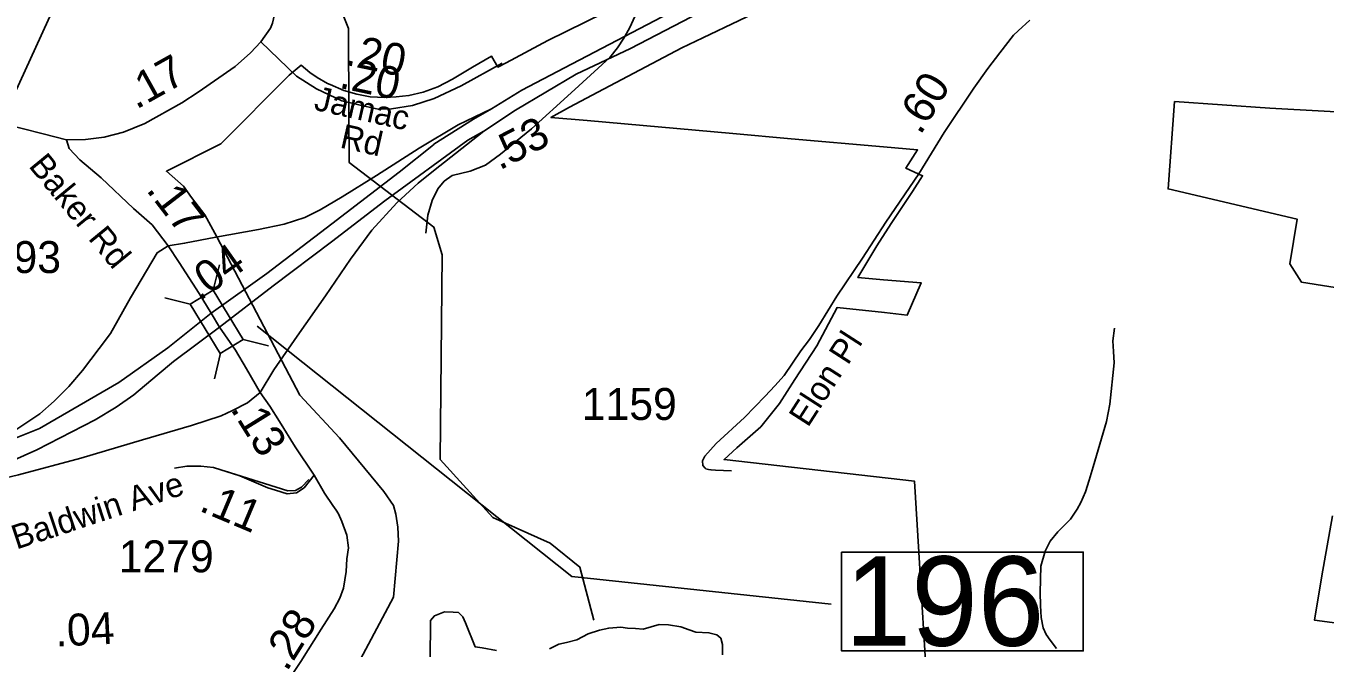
# Model space of a CAD drawing. Extents: x 1662474 to 1856135, y 779280 to 917889.
# Drawn here: x 1716644 to 1721731, y 801357 to 803792 of the extents above; entities that cross this region are included whole.
import ezdxf

# ---------------------------------------------------------------- set-up
doc = ezdxf.new("R2010")
doc.units = 0
for name, color, linetype in [('Exist Boundary Political City Limit New', 7, 'Continuous'), ('Exist Hydrographic Creek Single Shore', 7, 'Continuous'), ('Exist Hydrographic Misc Water Feature', 7, 'Continuous'), ('Exist Road Non-System Type 51', 7, 'Continuous'), ('Exist Road Primary Interstate Divided Center Attributed', 7, 'Continuous'), ('Exist Road Primary Interstate Mileage Hundredths English Label', 7, 'Continuous'), ('Exist Road Primary Interstate Ramp 1 Lane Attributed', 7, 'Continuous'), ('Exist Road Primary Interstate Service Attributed', 7, 'Continuous'), ('Exist Road Primary Interstate Service Mileage Label', 7, 'Continuous'), ('Exist Road Primary Interstate Structure Culvert Number Label', 7, 'Continuous'), ('Exist Road Secondary Mileage Hundredths English Label', 7, 'Continuous'), ('Exist Road Secondary Mileage Tenths English Label', 7, 'Continuous'), ('Exist Road Secondary Structure Private Number Label', 7, 'Continuous'), ('Exist Road Secondary Type 51 Attributed', 7, 'Continuous'), ('Exist Road Secondary Type 51 Label', 7, 'Continuous'), ('Exist Road Secondary Type 51 Number Label', 7, 'Continuous'), ('Exist Road State Agency Structure Standard Bridge CELL', 7, 'Continuous'), ('Map Preparation Boundary City Limit Buffer Line', 7, 'Continuous')]:
    doc.layers.add(name, color=color, linetype=linetype)

msp = doc.modelspace()

# ---------------------------------------------------------------- linework, layer by layer
at = {"layer": 'Exist Boundary Political City Limit New'}
for points in [[(1717877, 801169.2), (1718082.9, 801556.6), (1718103, 801776.1), (1718099.9, 801830.2), (1718092.1, 801881.3), (1718082.9, 801915.4), (1718045.6, 801969.6), (1717872.2, 802180.1), (1717716, 802347.3), (1717390.9, 802966.5), (1717344.1, 803053.2), (1717291.8, 803121.3), (1717260.8, 803164.7), (1717194.2, 803223.5), (1717407.5, 803330.7), (1717674.1, 803600.1), (1717721.2, 803638.4), (1717755.2, 803610.8), (1717784, 803590.9), (1717824.9, 803567.4), (1717834.9, 803562.7), (1717889.4, 803540.2), (1717939.6, 803525.2), (1717991.4, 803515.6), (1718049.2, 803512), (1718093.5, 803515.5), (1718143.9, 803520.2), (1718199, 803533.1), (1718256.9, 803554.3), (1718314, 803584.3), (1718327.5, 803592.3), (1718393, 803631.1), (1718466.8, 803674.4), (1718492.2, 803631.3), (1718524.8, 803648.7), (1718688.2, 803734.9), (1719498.1, 804134.4)], [(1719721.5, 803950.2), (1719294.9, 803746.4), (1719211.6, 803706.6), (1718882.8, 803532.8), (1718772.1, 803474.3), (1718699.4, 803434.6), (1718842, 803421.9), (1719412.5, 803371.4), (1719641, 803351.2), (1720001.9, 803319.2), (1720135.5, 803307.4), (1720089.4, 803235.2), (1720154.9, 803206.2), (1720115.6, 803144.1)], [(1722017.1, 802728.8), (1721639.1, 802788.9), (1721593, 802861.5), (1721621.6, 803036.3), (1721116, 803154.2), (1721141.9, 803496.7), (1721515.1, 803470.6), (1722153.1, 803435.3)], [(1720115.6, 803144.1), (1720032.5, 803018.8), (1719975.4, 802932.3), (1719902, 802807.5), (1720001.9, 802799.1), (1720149.5, 802786.7), (1720095.1, 802660.5), (1720006.2, 802670.3), (1719820.1, 802689.8), (1719741.2, 802539.9), (1719654.2, 802408.8), (1719594.9, 802313.9), (1719521.2, 802222.6), (1719427.9, 802140.9), (1719377.8, 802094.8), (1720123.8, 802010.3), (1720189.6, 800919.6)], [(1721777.8, 801455), (1721688.9, 801466.8), (1721718, 801639.4), (1721759.4, 801874.7)]]:
    msp.add_lwpolyline(points, dxfattribs=at)
at = {"layer": 'Exist Hydrographic Creek Single Shore'}
for points in [[(1718226.6, 801309.1), (1718227.8, 801465.1), (1718243.2, 801483.7), (1718282.6, 801498.4), (1718316.8, 801497.3), (1718337.8, 801496), (1718355.2, 801479.5), (1718365.2, 801456.1), (1718402.5, 801362.1), (1718430.4, 801357.7), (1718486.2, 801348.2)], [(1718693.9, 801354.6), (1718730.1, 801372.1), (1718761, 801379.5), (1718801.5, 801388.9), (1718845.9, 801412.6), (1718890.1, 801427), (1718926.4, 801435.4), (1718973.9, 801438.5), (1718999.6, 801435.4), (1719030.9, 801433.2), (1719060.8, 801431.2), (1719123.5, 801449.6), (1719160, 801447.7), (1719208.5, 801439.6), (1719241.6, 801429.1), (1719267.1, 801419.6), (1719318, 801416.8), (1719348.8, 801409.4), (1719364.8, 801395.8), (1719371.8, 801371.1), (1719371.8, 801330.6)]]:
    msp.add_lwpolyline(points, dxfattribs=at)
at = {"layer": 'Exist Hydrographic Misc Water Feature'}
for points in [[(1717907.8, 803443.9), (1717907.3, 803783), (1717524.2, 804746), (1717528.2, 805162.8), (1717640.3, 805593.8), (1717937.3, 806093.3), (1717963.3, 806184.6), (1717955.3, 806309.5), (1717907.3, 806418.8), (1717717.3, 806629.5)], [(1718209.4, 802981.4), (1718218, 803051.4), (1718234.6, 803109.2), (1718257, 803155), (1718281.4, 803184.8), (1718313.5, 803206.5), (1718383.8, 803223.9), (1718444, 803247.3), (1718502.4, 803290.8), (1718560.9, 803338.2), (1718623.4, 803389.6), (1718778.8, 803530.3), (1718930.2, 803668.9), (1718960.5, 803706.6), (1718984.8, 803744.3), (1719007.2, 803784.1), (1719029.6, 803832)], [(1718868.3, 801465.9), (1718812.3, 801673.8), (1718696.3, 801768.1), (1718472.3, 801867.8), (1718266.2, 802095.2), (1718273.3, 802895.9), (1718241.3, 803004.9), (1717910.3, 803257.8), (1717907.8, 803443.9)], [(1720678.8, 801355.5), (1720655, 801387.8), (1720639.4, 801410), (1720627.5, 801436.1), (1720619.9, 801476.2), (1720616.2, 801524.2), (1720614.8, 801574.2), (1720617.9, 801678.2), (1720634.3, 801736.1), (1720654.8, 801775.9), (1720685.1, 801811.7), (1720733.5, 801861.2), (1720760, 801900.9), (1720774.1, 801926.8), (1720792.6, 801968.7), (1720807.1, 802014.6), (1720823.5, 802066.4), (1720875.2, 802244), (1720887.9, 802311.9), (1720905.4, 802473.8), (1720901.9, 802517.8), (1720900.2, 802559.9), (1720906.8, 802609.8)]]:
    msp.add_lwpolyline(points, dxfattribs=at)
at = {"layer": 'Exist Road Non-System Type 51'}
msp.add_lwpolyline([(1717751.1, 802016.7), (1717722.5, 801986.8), (1717698.9, 801973.9), (1717668.9, 801972.4), (1717420.4, 802050.4)], dxfattribs=at)
at = {"layer": 'Exist Road Primary Interstate Divided Center Attributed'}
for points in [[(1721159.6, 804831), (1720371, 804447.9), (1719985.3, 804257.2), (1719529, 804024.4), (1719223, 803873.5), (1718752.7, 803628.3), (1718585.1, 803541), (1718467.1, 803468.6)], [(1718437.4, 803380.4), (1718560.3, 803462.7), (1718798.4, 803604.1), (1719011.6, 803703.7), (1719282.9, 803844.8), (1719520.9, 803963.7), (1720413, 804416.2), (1720858.9, 804615.4)], [(1718467.1, 803468.6), (1718396.7, 803427), (1718241.8, 803329.6), (1718239.3, 803327.7), (1718105.2, 803219.7), (1717842.4, 803017.4), (1717587, 802823.1), (1717513.7, 802771.5), (1717368.9, 802668.4)], [(1717401.6, 802613.8), (1717611.8, 802775.5), (1717840.4, 802947), (1718049.6, 803107.7), (1718373.9, 803344.7), (1718437.4, 803380.4)], [(1717368.9, 802668.4), (1717199.3, 802532.5), (1717008.4, 802396.3), (1716696.7, 802216.9), (1716486.7, 802133.2)], [(1716114.4, 801939.5), (1716224.3, 801968.2), (1716290.5, 801986.9), (1716475.8, 802038.5), (1716687.3, 802133.7), (1716915.1, 802249.9), (1716997.3, 802299.9), (1717066.7, 802348.6), (1717157.6, 802425), (1717221.8, 802479), (1717401.6, 802613.8)]]:
    msp.add_lwpolyline(points, dxfattribs=at)
at = {"layer": 'Exist Road Primary Interstate Ramp 1 Lane Attributed'}
for points in [[(1718467.1, 803468.6), (1718336.2, 803405.2), (1718183.2, 803314.6), (1718016.3, 803207.2), (1717882.1, 803123.6), (1717795.6, 803072.9), (1717736, 803043.1), (1717655.5, 803016.2), (1717554.1, 802995.4), (1717387.1, 802965.5), (1717264.9, 802941.7), (1717200.8, 802932.2)], [(1717560.8, 802357), (1717615.3, 802446.2), (1717706.2, 802577.7), (1717816.5, 802735.8), (1717914.9, 802879), (1717998.4, 802992.4), (1718096.8, 803099.8), (1718180.2, 803177.3), (1718239.9, 803225.1), (1718437.4, 803380.4)], [(1717200.8, 802932.2), (1717157.2, 802904.4), (1717054, 802727.9), (1716974.7, 802588.1), (1716931, 802530), (1716865.4, 802443.4), (1716811.7, 802380.8), (1716755.1, 802324.1), (1716698.4, 802273.4), (1716609, 802213.7), (1716486.7, 802133.2)], [(1716114.4, 801939.5), (1716373.4, 801978.1), (1716614.9, 802034.7), (1716859.4, 802100.4), (1717100.9, 802172), (1717291.7, 802228.7), (1717408, 802265.8), (1717452.7, 802287.6), (1717512.2, 802317.3), (1717560.8, 802357)]]:
    msp.add_lwpolyline(points, dxfattribs=at)
at = {"layer": 'Exist Road Primary Interstate Service Attributed'}
msp.add_lwpolyline([(1717772, 802033.7), (1717732.8, 801984.1), (1717703.1, 801965.3), (1717667.4, 801960.3), (1717620.9, 801975.6), (1717591.5, 801984.4), (1717481.4, 802030.7), (1717378.3, 802063.6), (1717329.1, 802069.1), (1717274.4, 802069.1), (1717225.2, 802060.9)], dxfattribs=at)
at = {"layer": 'Exist Road Primary Interstate Structure Culvert Number Label'}
msp.add_line((1715953, 802111.5), (1717101.4, 804628.3), dxfattribs=at)
at = {"layer": 'Exist Road Secondary Structure Private Number Label'}
msp.add_lwpolyline([(1717548.8, 802616.6), (1718781.5, 801637.7), (1719796.7, 801528.9)], dxfattribs=at)
msp.add_lwpolyline([(1719837.9, 801732.7), (1720784.3, 801732.7), (1720784.3, 801346.2), (1719837.9, 801346.2)], close=True, dxfattribs=at)
at = {"layer": 'Exist Road Secondary Type 51 Attributed'}
for points in [[(1717563.2, 803730.7), (1717601.8, 803783.7), (1717610.1, 803803.6), (1717635.7, 803917.3), (1717665.7, 804068.6), (1717692.1, 804193.5), (1717724.3, 804253.9), (1717752.6, 804289.4), (1717819.4, 804330.4), (1718564.2, 804723.6), (1718875.4, 804960.9), (1718882, 804970.2), (1718880.7, 804988.7), (1718880.7, 805037.6), (1718879.4, 805072), (1718875.8, 805265.4)], [(1716803.4, 803346.2), (1716711.2, 803370.6), (1716381.1, 803454.1), (1716040.6, 803554), (1715693.9, 803647.7), (1715300.5, 803761), (1715208.4, 803781.4), (1714816.2, 803832.5), (1714417.1, 803863.7), (1714009.1, 803893.1), (1713810.8, 803901.7)], [(1720574.3, 803815.2), (1720529.7, 803773.3), (1720510.5, 803756.7), (1720457.4, 803687.2), (1720410.5, 803625.7), (1720355.1, 803548.8), (1720238.9, 803375), (1720139.6, 803213.5), (1720011.4, 803024.7), (1719920.3, 802883), (1719819.1, 802734.7), (1719748.2, 802620), (1719712.3, 802564.6), (1719677.6, 802520.4), (1719613.3, 802424.5), (1719576.1, 802384), (1719538.7, 802342.8), (1719457.5, 802259.9), (1719347.2, 802158.3), (1719302.6, 802108.4), (1719293.2, 802089.7), (1719294.5, 802071.3), (1719303.8, 802061.1), (1719306.3, 802058.1), (1719316.5, 802056.6), (1719327, 802054.7), (1719344.7, 802052.9), (1719407, 802050.7)], [(1716803.4, 803346.2), (1716876.8, 803348.1), (1716950.6, 803357.1), (1717026.3, 803376.9), (1717109.6, 803411.1), (1717254.6, 803491.9), (1717317.8, 803533.5), (1717463.3, 803633.2), (1717523.3, 803686.8), (1717563.2, 803730.7)], [(1717563.2, 803730.7), (1717703.9, 803595.5), (1717782.2, 803546.2), (1717880.8, 803499.8), (1717965, 803479.5), (1718023.3, 803467.1), (1718075.2, 803467.9), (1718158.1, 803481.6), (1718243.1, 803508.6), (1718347.9, 803557.8), (1718508.2, 803646.2)], [(1717200.8, 802932.2), (1717138.3, 803013.5), (1717065.8, 803078.1), (1716938.7, 803197.9), (1716855, 803268.3), (1716812.8, 803312.4), (1716803.4, 803346.2)], [(1717368.9, 802668.4), (1717322.3, 802744.7), (1717244.4, 802866.7), (1717200.8, 802932.2)], [(1717401.6, 802613.8), (1717368.9, 802668.4)], [(1717560.8, 802357), (1717507.7, 802450.2), (1717464.1, 802523.6), (1717401.6, 802613.8)], [(1717772, 802033.7), (1717698.1, 802144.8), (1717637.1, 802244), (1717599.4, 802304.4), (1717560.8, 802357)], [(1717584.8, 801102.8), (1717720.8, 801304.1), (1717800.5, 801431.3), (1717851.4, 801511.1), (1717872.7, 801552.3), (1717887.8, 801591.1), (1717898.1, 801656.2), (1717900.5, 801707), (1717907.3, 801750.1), (1717900.4, 801798.7), (1717881.2, 801852.2), (1717867.4, 801882.2), (1717859, 801897.4), (1717845.5, 801915.3), (1717813.6, 801963.3), (1717772, 802033.7)]]:
    msp.add_lwpolyline(points, dxfattribs=at)
at = {"layer": 'Exist Road State Agency Structure Standard Bridge CELL'}
for p, q in [((1717402.1, 802857.7), (1717377.6, 802757.8)), ((1717187.7, 802727.6), (1717287.7, 802703.1)), ((1717494.2, 802564.9), (1717594.1, 802540.5)), ((1717406.2, 802511.5), (1717381.8, 802411.6))]:
    msp.add_line(p, q, dxfattribs=at)
msp.add_lwpolyline([(1717377.6, 802757.8), (1717494.6, 802565.2), (1717404.6, 802510.5), (1717287.7, 802703.1)], close=True, dxfattribs=at)
at = {"layer": 'Map Preparation Boundary City Limit Buffer Line'}
for points in [[(1717877, 801169.2), (1718082.9, 801556.6), (1718103, 801776.1), (1718099.9, 801830.2), (1718092.1, 801881.3), (1718082.9, 801915.4), (1718045.6, 801969.6), (1717872.2, 802180.1), (1717716, 802347.3), (1717390.9, 802966.5), (1717344.1, 803053.2), (1717291.8, 803121.3), (1717260.8, 803164.7), (1717194.2, 803223.5), (1717407.5, 803330.7), (1717674.1, 803600.1), (1717721.2, 803638.4), (1717755.2, 803610.8), (1717784, 803590.9), (1717824.9, 803567.4), (1717834.9, 803562.7), (1717889.4, 803540.2), (1717939.6, 803525.2), (1717991.4, 803515.6), (1718049.2, 803512), (1718093.5, 803515.5), (1718143.9, 803520.2), (1718199, 803533.1), (1718256.9, 803554.3), (1718314, 803584.3), (1718327.5, 803592.3), (1718393, 803631.1), (1718466.8, 803674.4), (1718492.2, 803631.3), (1718524.8, 803648.7), (1718688.2, 803734.9), (1719498.1, 804134.4)], [(1719721.5, 803950.2), (1719294.9, 803746.4), (1719211.6, 803706.6), (1718882.8, 803532.8), (1718772.1, 803474.3), (1718699.4, 803434.6), (1718842, 803421.9), (1719412.5, 803371.4), (1719641, 803351.2), (1720001.9, 803319.2), (1720135.5, 803307.4), (1720089.4, 803235.2), (1720154.9, 803206.2), (1720115.6, 803144.1)], [(1722017.1, 802728.8), (1721639.1, 802788.9), (1721593, 802861.5), (1721621.6, 803036.3), (1721116, 803154.2), (1721141.9, 803496.7), (1721515.1, 803470.6), (1722153.1, 803435.3)], [(1720115.6, 803144.1), (1720032.5, 803018.8), (1719975.4, 802932.3), (1719902, 802807.5), (1720001.9, 802799.1), (1720149.5, 802786.7), (1720095.1, 802660.5), (1720006.2, 802670.3), (1719820.1, 802689.8), (1719741.2, 802539.9), (1719654.2, 802408.8), (1719594.9, 802313.9), (1719521.2, 802222.6), (1719427.9, 802140.9), (1719377.8, 802094.8), (1720123.8, 802010.3), (1720189.6, 800919.6)], [(1721777.8, 801455), (1721688.9, 801466.8), (1721718, 801639.4), (1721759.4, 801874.7)]]:
    msp.add_lwpolyline(points, dxfattribs=at)

# ---------------------------------------------------------------- texts
at = {"layer": 'Exist Road Primary Interstate Mileage Hundredths English Label'}
for s, rotation, p in [('.53', 27.5064, (1718498.4, 803225.7)), ('.04', 35.4634, (1717322.6, 802712.2))]:
    msp.add_text(s, height=125, rotation=rotation, dxfattribs=at).set_placement(p)
at = {"layer": 'Exist Road Primary Interstate Service Mileage Label'}
msp.add_text('.11', height=125, rotation=337.171, dxfattribs=at).set_placement((1717318, 801896.1))
at = {"layer": 'Exist Road Secondary Mileage Hundredths English Label'}
for s, rotation, p in [('.17', 29.1294, (1717076, 803464)), ('.17', 307.5348, (1717112.2, 803150.1)), ('.13', 301.9209, (1717442.7, 802293.3)), ('.04', 2.7565, (1716761.2, 801362.7))]:
    msp.add_text(s, height=125, rotation=rotation, dxfattribs=at).set_placement(p)
at = {"layer": 'Exist Road Secondary Mileage Tenths English Label'}
for s, rotation, p in [('.20', 348.0435, (1717889.5, 803641.2)), ('.20', 348.0435, (1717866.8, 803550.6)), ('.60', 58.4296, (1720146.2, 803361.9)), ('.28', 57.9606, (1717665.2, 801261.6))]:
    msp.add_text(s, height=125, rotation=rotation, dxfattribs=at).set_placement(p)
at = {"layer": 'Exist Road Secondary Structure Private Number Label'}
msp.add_text('196', height=350, dxfattribs=at).set_placement((1719850.4, 801366))
at = {"layer": 'Exist Road Secondary Type 51 Label'}
for s, rotation, p in [('Jamac', 347.314, (1717767.8, 803465.1)), (' Rd', 347.314, (1717835.3, 803324.8)), ('Baker Rd', 309.4278, (1716651.5, 803243.5)), ('Elon Pl', 57.2445, (1719705.7, 802217.6)), ('Baldwin Ave', 18.1957, (1716606.7, 801742.2))]:
    msp.add_text(s, height=95, rotation=rotation, dxfattribs=at).set_placement(p)
at = {"layer": 'Exist Road Secondary Type 51 Number Label'}
for s, p in [('1193', (1716409.5, 802825.2)), ('1159', (1718820.7, 802250.1)), ('1279', (1717007.4, 801653.6))]:
    msp.add_text(s, height=125, dxfattribs=at).set_placement(p)

doc.saveas('drawing.dxf')
